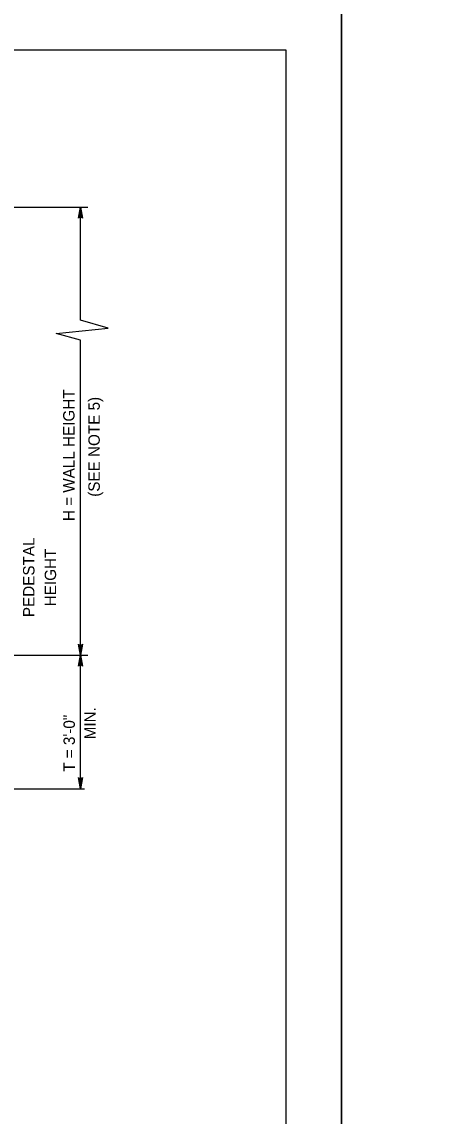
# Model space of a CAD drawing. Extents: x 3351 to 8430, y -3586 to 1457.
# Drawn here: x 6198.2 to 6311.5, y -2700.8 to -2405.8 of the extents above; entities that cross this region are included whole.
import ezdxf

# ---------------------------------------------------------------- set-up
doc = ezdxf.new("R2010")
doc.units = 0
for name, color, linetype in [('1', 7, 'Continuous'), ('2', 7, 'Continuous'), ('PLT-BNDY', 7, 'Continuous')]:
    doc.layers.add(name, color=color, linetype=linetype)

msp = doc.modelspace()

# ---------------------------------------------------------------- linework, layer by layer
at = {"layer": '1'}
for p, q in [((6125.48, -2455.78), (6215.91, -2455.78)), ((6213.95, -2486.23), (6213.95, -2455.78)), ((6213.95, -2576.52), (6213.95, -2491.64)), ((6169.41, -2576.52), (6215.91, -2576.52)), ((6213.95, -2612.52), (6213.95, -2576.52)), ((6170.33, -2612.52), (6215.02, -2612.52))]:
    msp.add_line(p, q, dxfattribs=at)
for points in [[(6213.95, -2455.78), (6214.51, -2458.76), (6214.35, -2458.53), (6214.15, -2458.41), (6213.95, -2458.38), (6213.75, -2458.41), (6213.55, -2458.53), (6213.39, -2458.76), (6213.95, -2455.78), (6213.55, -2458.53), (6213.75, -2458.41), (6213.95, -2455.78), (6213.95, -2458.38), (6214.15, -2458.41), (6213.95, -2455.78), (6214.35, -2458.53)], [(6213.95, -2491.64), (6207.43, -2489.83), (6221.39, -2488.33), (6213.95, -2486.23)], [(6213.95, -2576.52), (6213.39, -2573.53), (6213.55, -2573.76), (6213.75, -2573.88), (6213.95, -2573.92), (6214.15, -2573.88), (6214.35, -2573.76), (6214.51, -2573.53), (6213.95, -2576.52), (6214.35, -2573.76), (6214.15, -2573.88), (6213.95, -2576.52), (6213.95, -2573.92), (6213.75, -2573.88), (6213.95, -2576.52), (6213.55, -2573.76)], [(6213.95, -2576.52), (6214.51, -2579.5), (6214.35, -2579.27), (6214.15, -2579.15), (6213.95, -2579.12), (6213.75, -2579.15), (6213.55, -2579.27), (6213.39, -2579.5), (6213.95, -2576.52), (6213.55, -2579.27), (6213.75, -2579.15), (6213.95, -2576.52), (6213.95, -2579.12), (6214.15, -2579.15), (6213.95, -2576.52), (6214.35, -2579.27)], [(6213.95, -2612.52), (6213.39, -2609.53), (6213.55, -2609.76), (6213.75, -2609.88), (6213.95, -2609.92), (6214.15, -2609.88), (6214.35, -2609.76), (6214.51, -2609.53), (6213.95, -2612.52), (6214.35, -2609.76), (6214.15, -2609.88), (6213.95, -2612.52), (6213.95, -2609.92), (6213.75, -2609.88), (6213.95, -2612.52), (6213.55, -2609.76)]]:
    msp.add_lwpolyline(points, dxfattribs=at)
at = {"layer": '2'}
for p, q in [((5483.34, -2413.31), (6269.34, -2413.31)), ((6269.34, -2413.31), (6269.34, -2977.31))]:
    msp.add_line(p, q, dxfattribs=at)
at = {"layer": 'PLT-BNDY'}
for points in [[(5443.34, -2398.31), (6284.34, -2398.31), (6284.34, -2992.31), (5443.34, -2992.31)], [(6284.34, -2398.31), (7125.34, -2398.31), (7125.34, -2992.31), (6284.34, -2992.31)]]:
    msp.add_lwpolyline(points, close=True, dxfattribs=at)

# ---------------------------------------------------------------- texts
at = {"layer": '1'}
for s, p in [('H = WALL HEIGHT', (6212.36, -2540.38)), ('(SEE NOTE 5)', (6219.16, -2533.83)), ('PEDESTAL', (6201.55, -2566.27)), ('HEIGHT', (6207.39, -2563.34)), ('T = 3\'-0"', (6212.45, -2607.96)), ('MIN.', (6218.09, -2599.21))]:
    msp.add_text(s, height=3.072, rotation=90, dxfattribs=at).set_placement(p)

doc.saveas('drawing.dxf')
